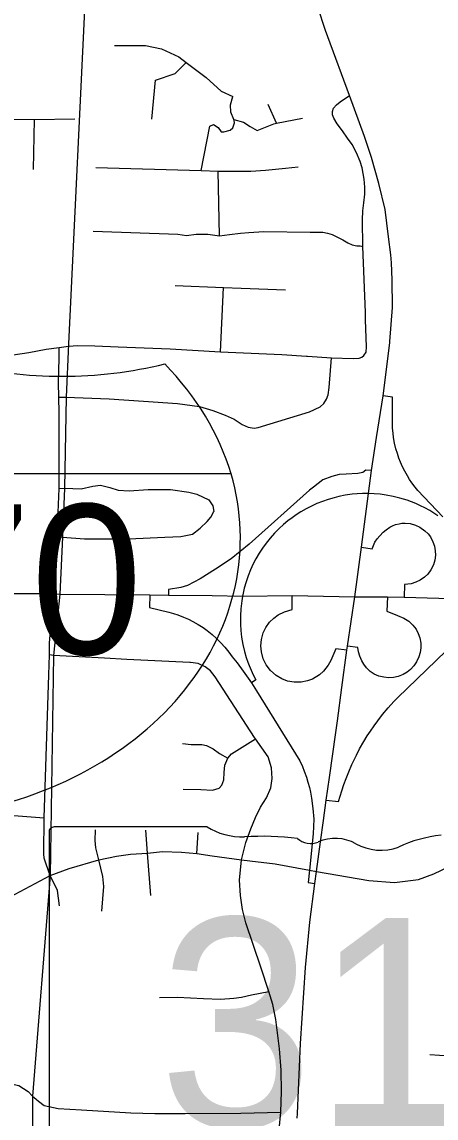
# Model space of a CAD drawing. Extents: x 1755200 to 1902939, y 644115 to 788070.
# Drawn here: x 1816579 to 1819343, y 766300 to 773616 of the extents above; entities that cross this region are included whole.
import ezdxf

# ---------------------------------------------------------------- set-up
doc = ezdxf.new("R2010")
doc.units = 0
for name, color, linetype in [('GM_X_City_Street', 7, 'Continuous'), ('GM_X_County_Road', 7, 'Continuous'), ('GM_X_Interchange_Ramps', 7, 'Continuous'), ('GM_X_Interstate_Route', 7, 'Continuous'), ('GM_X_Interstate_Shield', 7, 'Continuous'), ('GM_X_State_Route', 7, 'Continuous'), ('GM_X_State_Shield', 7, 'Continuous'), ('GM_X_Township', 7, 'Continuous')]:
    doc.layers.add(name, color=color, linetype=linetype)

msp = doc.modelspace()

# ---------------------------------------------------------------- linework, layer by layer
at = {"layer": 'GM_X_City_Street'}
for points in [[(1817196.1, 773459.7), (1817403, 773459.7), (1817510.3, 773436.7), (1817625.3, 773383.1), (1817674.2, 773345.2), (1817809.2, 773245.2), (1817908.8, 773153.2), (1817985.9, 773119.2)], [(1817469.6, 773228.3), (1817601.1, 773272.2), (1817674.2, 773345.2)], [(1817445.4, 772968), (1817469.6, 773228.3)], [(1817774.1, 772623.4), (1817832.9, 772919.2), (1817856.5, 772930.9), (1817888.9, 772911.8), (1817909.5, 772882.4), (1817927.1, 772882.4), (1817968.3, 772894.2), (1817985.9, 772908.9), (1817997.7, 772942.7), (1817994.8, 772958.9), (1817992.6, 772964.7), (1817974.1, 773013.3), (1817971.2, 773061.8), (1817985.9, 773119.2)], [(1818276.9, 772940.4), (1818222.3, 773065.8)], [(1818872.6, 771627), (1818870.7, 771677.8), (1818854.4, 772118.2), (1818852.4, 772294.9), (1818853, 772355.8), (1818860.7, 772407.7), (1818867.3, 772467.3), (1818866.2, 772513.7), (1818862.9, 772565.6), (1818849.7, 772641.8), (1818835.3, 772683.8), (1818811, 772743.4), (1818783.4, 772798.6), (1818751.4, 772840.6), (1818719.3, 772889.2), (1818682.9, 772935.5), (1818660.8, 772973.1), (1818652, 772995.2), (1818652, 773017.3), (1818658.6, 773039.4), (1818677.4, 773063.7), (1818701.7, 773082.4), (1818765.3, 773124)], [(1815610.4, 773021.2), (1815712.8, 772999.1), (1815788.9, 772993.4), (1815923.2, 772997.7), (1816028.9, 772994.6), (1816122.9, 772993), (1816255, 772969.6), (1816303.6, 772969.9), (1816381, 772968.2), (1816663.8, 772963.9), (1816933.1, 772968.9)], [(1816657.1, 772631.9), (1816663.8, 772963.9)], [(1817992.6, 772964.7), (1818056.6, 772946.2), (1818102.6, 772918.5), (1818148.7, 772890.9), (1818259.1, 772936.9), (1818276.9, 772940.4), (1818452.4, 772973.8)], [(1817073.3, 772643.4), (1817774.1, 772623.4), (1817889.6, 772620.1), (1818005.6, 772620), (1818105.7, 772619.8), (1818203.7, 772627.7), (1818337.8, 772639.6), (1818421.9, 772649.5)], [(1817898.3, 772188.3), (1817889.6, 772620.1)], [(1817054.4, 772220.6), (1817620.6, 772199.7), (1817676.6, 772191.6), (1817742.9, 772198.8), (1817820.6, 772198.8), (1817898.3, 772188.3), (1817963.4, 772196.7), (1818036.9, 772207.2), (1818092.8, 772211.1), (1818192.4, 772217.7), (1818501.7, 772213.5), (1818586.2, 772212.3), (1818618, 772207.2), (1818649.1, 772197.6), (1818685.4, 772180.5), (1818719.7, 772161.4), (1818754, 772142.4), (1818782, 772129), (1818814.4, 772122), (1818835.3, 772120.8), (1818854.4, 772118.2)], [(1817600.6, 771857.9), (1817925.2, 771844.4), (1818042.5, 771839.9)], [(1817904.3, 771414.1), (1817925.2, 771844.4)], [(1818042.5, 771839.9), (1818337.1, 771828.4)], [(1813340.5, 771526), (1813385.4, 771523.9), (1814808.9, 771454.9), (1816335.2, 771387.8), (1816519.9, 771394.9), (1816624.6, 771409.7), (1816741.2, 771431.3), (1816828.5, 771442.4)], [(1816828.5, 771442.4), (1816889.6, 771452.8), (1816952.7, 771455.9), (1817065.8, 771454.7), (1817221.9, 771448.5), (1817568.7, 771433.8), (1817904.3, 771414.1), (1818313.3, 771397.1), (1818479.1, 771385.2), (1818485.3, 771384.8)], [(1816759.5, 769258.9), (1816763.9, 769392), (1816764.2, 769469.4), (1816790.5, 769800.4), (1816815, 770182.1), (1816827.2, 770502.6), (1816827.7, 771007.5), (1816826.4, 771112.5), (1816822.4, 771208.2), (1816827.7, 771371.8), (1816828.5, 771442.4)], [(1816826.4, 771112.5), (1816873.2, 771110.8), (1817161.8, 771100.2), (1817389.4, 771085.8), (1817617, 771068.5), (1817763.9, 771048.3), (1817853.3, 771022.4), (1817935.4, 770992.1), (1817995.9, 770964.8), (1818049.2, 770930.2), (1818088.1, 770911.4), (1818129.8, 770905.6), (1818155.8, 770908.5), (1818497.2, 771014.5), (1818569.2, 771046.9), (1818593.7, 771069.2), (1818611, 771098), (1818623.2, 771126.1), (1818629.7, 771175.9), (1818644.5, 771374.7)], [(1816827.2, 770502.6), (1816864, 770504.3), (1816974.4, 770499.1), (1817053.2, 770516.6), (1817103.9, 770523.6), (1817165.2, 770509.6), (1817221.3, 770490.3), (1817294.8, 770486.8), (1817420.9, 770495.6), (1817569.8, 770495.6), (1817692.4, 770478.1), (1817745.3, 770464.8), (1817827.2, 770427.3), (1817853.5, 770387), (1817858.7, 770347.7)], [(1816815, 770182.1), (1816850, 770176.9), (1816997.1, 770166.3), (1817289.6, 770166.3), (1817533, 770176.9), (1817639.8, 770182.1), (1817716.9, 770197.9), (1817769.4, 770236.4), (1817814.9, 770281.9), (1817839.4, 770309.9), (1817858.7, 770347.7)], [(1817129.4, 769369.7), (1816790.7, 769388.1), (1816763.9, 769392)], [(1817704.2, 769340.5), (1817699.5, 769341.2), (1817279.4, 769361.5), (1817129.4, 769369.7)], [(1818132.1, 768840.7), (1817868, 769245.8), (1817837.6, 769284.4), (1817801, 769310.8), (1817754.3, 769333.1), (1817704.2, 769340.5)], [(1815849.4, 766604.8), (1815945.7, 766937), (1815996.4, 767089), (1816043.8, 767246.3), (1816127.7, 767442.6), (1816147, 767472.8), (1816165.8, 767498.5), (1816278.1, 767611.2), (1816348.6, 767667.6), (1816501.3, 767775.9), (1816768.7, 767919.6), (1816740.6, 767995.6), (1816728.4, 768034.2), (1816724.4, 768064.6), (1816728, 768303), (1816759.5, 769258.9)], [(1817654.9, 768495.3), (1817771.9, 768494.2), (1817850.7, 768488.4), (1817895.9, 768501.1), (1817912.1, 768523.1), (1817926, 768557.9), (1817928.3, 768606.6), (1817934.1, 768656.4), (1817953.8, 768701.5), (1817977, 768730.5), (1818137.9, 768831.8)], [(1818044.9, 768024.5), (1818072.8, 768139.6), (1818105.5, 768231), (1818137.9, 768306.1), (1818171.2, 768375.4), (1818211, 768437.4), (1818239.9, 768504.6), (1818249.6, 768565.9), (1818244.6, 768637.8), (1818221.2, 768712), (1818137.9, 768831.8), (1818132.1, 768840.7)], [(1817651.4, 768800), (1817708.2, 768794.2), (1817780, 768793.1), (1817810.1, 768786.1), (1817854.2, 768765.3), (1817898.2, 768732.8), (1817953.8, 768701.5)], [(1814899.4, 768192.2), (1814926.8, 768179.7), (1814972.8, 768165.7), (1815082.8, 768163.5), (1815154.8, 768159.6), (1815475, 768142), (1815496.9, 768140.8), (1815537, 768140.8), (1815579, 768148.7), (1815639.1, 768174.7), (1815680.1, 768206), (1815707.2, 768226.7), (1815787.3, 768282.6), (1815825.3, 768325.4), (1815890, 768348), (1815980.1, 768353.6), (1816497, 768322.7), (1816728, 768303)], [(1817092.7, 768024), (1817072.4, 768104.2), (1817068.3, 768151.9), (1817069.4, 768223.9)], [(1817416.1, 768068.8), (1817405.9, 768222)], [(1817745.5, 768066.3), (1817755.7, 768206.7)], [(1816768.7, 767919.6), (1816893.8, 767965.2), (1817092.7, 768024), (1817209.4, 768048.4), (1817303.8, 768062.6), (1817416.1, 768068.8), (1817518.2, 768079), (1817643.4, 768073.9), (1817745.5, 768066.3), (1817847.6, 768051), (1818044.9, 768024.5), (1818100.2, 768017.9)], [(1817112.6, 767681.5), (1817125.2, 767846.4), (1817118.1, 767912.4), (1817092.7, 768024)], [(1817439.1, 767785.4), (1817416.1, 768068.8)], [(1818228.2, 764900.2), (1818228.2, 764902.3), (1818230.6, 765395.5), (1818249.4, 765747.2), (1818285.5, 766109.1), (1818306, 766340.2), (1818311.1, 766478.1), (1818309.8, 766621.1), (1818297, 766761.5), (1818272.8, 766958.1), (1818252.3, 767057.7), (1818226.8, 767144.5), (1818174.3, 767307.9), (1818072.9, 767603.3), (1818051.9, 767692.2), (1818038.2, 767786.5), (1818031.9, 767887), (1818044.9, 768024.5)], [(1818100.2, 768017.9), (1818268.5, 767997.7), (1818497.9, 767955), (1818544.7, 767946.3), (1818894.5, 767885), (1819065.2, 767871.4), (1819224.4, 767892.9), (1819328.2, 767931.1), (1819426.5, 767977.6)], [(1816830.1, 767716.1), (1816816.7, 767819), (1816768.7, 767919.6)], [(1817496.2, 767105.1), (1817616.6, 767106.3), (1817791.5, 767097.5), (1817903.1, 767093.6), (1817993, 767100), (1818043.7, 767106.3), (1818112.1, 767122.8), (1818226.8, 767144.5)], [(1819300.5, 766725.3), (1819688.6, 766697.1), (1819692.8, 766696.7), (1819780.6, 766687.5), (1819882.8, 766664), (1819970.8, 766650.4), (1820059, 766622.8), (1820088.8, 766621), (1820397.1, 766602.5), (1820669.4, 766586.1), (1821043.2, 766563.5), (1821237.4, 766552.4), (1821275.4, 766562.6), (1821303.3, 766576.7)], [(1815888.5, 766553.5), (1816126.6, 766547.4), (1816223.4, 766542.3), (1816341.2, 766539.1), (1816484.6, 766532.8), (1816558.1, 766518.1), (1816621.6, 766478.1), (1816649.8, 766447), (1816673.4, 766426.1), (1816690, 766413.5)], [(1816690, 766413.5), (1816728.7, 766384.1), (1816821.4, 766364.4), (1816976.9, 766354.5), (1817305.6, 766335), (1817465.3, 766331.5)], [(1817465.3, 766331.5), (1817483.8, 766331.1), (1817667.8, 766330.8), (1818040, 766332.4), (1818306, 766340.2)]]:
    msp.add_lwpolyline(points, dxfattribs=at)
at = {"layer": 'GM_X_County_Road'}
for points in [[(1818846.5, 771379.5), (1818846.8, 771379.7), (1818860.9, 771390.7), (1818875.7, 771412.9), (1818879.4, 771446.7), (1818872.6, 771627)], [(1818485.3, 771384.8), (1818644.5, 771374.7), (1818790.2, 771368.6), (1818828.9, 771372.9), (1818846.5, 771379.5)]]:
    msp.add_lwpolyline(points, dxfattribs=at)
at = {"layer": 'GM_X_Interchange_Ramps'}
for points in [[(1819387.1, 770314), (1819221.9, 770488.1), (1819202.1, 770512), (1819180.6, 770541), (1819166.2, 770562.3), (1819151, 770586.6), (1819133.4, 770617.8), (1819119.2, 770646.2), (1819105.5, 770676.9), (1819094.7, 770704.5), (1819084.2, 770735.1), (1819074.7, 770767.8), (1819066.1, 770804.1), (1819059.3, 770841.7), (1819055.3, 770872.2), (1819052.4, 770905.1), (1819051.1, 770939.3), (1819051.9, 770985.7), (1819052.8, 771107.3), (1819052.9, 771110.7), (1818988.7, 771119.6)], [(1818911.5, 770622.4), (1818874, 770624.6), (1818853.9, 770608.9), (1818821.4, 770601.1), (1818743.1, 770597.7), (1818696.1, 770594.4), (1818646.9, 770583.2), (1818587.6, 770559.7), (1818523.8, 770511.6), (1818498.1, 770490.3), (1818096.4, 770130.1), (1817974.5, 770032.7), (1817871.8, 769963.9), (1817768.2, 769899.1), (1817684.1, 769853.8), (1817638.8, 769840.9), (1817556.9, 769828), (1817557.1, 769791.1)], [(1819355.2, 770320), (1819328.4, 770337.8), (1819300.8, 770354.6), (1819268.4, 770372.5), (1819239.1, 770387.2), (1819208.2, 770401.1), (1819179.5, 770412.8), (1819149.8, 770423.6), (1819101.3, 770438.6), (1819056.7, 770449.6), (1819008.7, 770458.6), (1818969.7, 770463.8), (1818929.7, 770467.3), (1818890.9, 770468.6), (1818850.9, 770468.5), (1818815.5, 770466.6), (1818782.1, 770463.5), (1818735.9, 770456.9), (1818694.3, 770448.7), (1818661.9, 770440.7), (1818623, 770429.4), (1818585.2, 770416.4), (1818547.2, 770401.2), (1818511.8, 770385.2), (1818474.8, 770366.1), (1818441.3, 770346.8), (1818410.1, 770327), (1818381.8, 770307.2), (1818354.2, 770286.1), (1818325.4, 770262.1), (1818296.1, 770235.3), (1818264.6, 770203.6), (1818234.7, 770170), (1818208.7, 770137.6), (1818184.7, 770104.4), (1818163.1, 770071.3), (1818140.5, 770032.6), (1818122.7, 769998.4), (1818105.2, 769960.3), (1818089, 769919.7), (1818075.2, 769879.2), (1818063.1, 769836.7), (1818055.1, 769802.7), (1818051.7, 769784.4), (1818046.2, 769753.4), (1818039.8, 769699.8), (1818037.1, 769651.2), (1818037.4, 769595.4), (1818040, 769554.3), (1818045, 769510.8), (1818053.4, 769461.9), (1818064.5, 769414), (1818076.2, 769373.7), (1818087, 769341.9), (1818095.1, 769320.5), (1818108, 769289.5), (1818122.6, 769258), (1818139.2, 769225.9), (1818111.5, 769205.7)], [(1818843.9, 770110.3), (1818915.3, 770100.4), (1818933.4, 770143.7), (1818949.5, 770166), (1818968, 770186.7), (1818989.5, 770210.6), (1819009.5, 770225.2), (1819034.1, 770242.9), (1819052.5, 770252.1), (1819072.5, 770262.1), (1819095.6, 770265.9), (1819114.8, 770269.8), (1819136.4, 770270.8), (1819170.8, 770267.5), (1819204.4, 770258.3), (1819233.3, 770245), (1819268.5, 770220.1), (1819289, 770199.4), (1819304.4, 770179), (1819321.6, 770147.1), (1819331.8, 770117.1), (1819337.2, 770085.8), (1819337.9, 770056.9), (1819333.4, 770022.7), (1819324.3, 769992.6), (1819308.1, 769960), (1819286.6, 769930.8), (1819264.8, 769909.7), (1819237.3, 769890.4), (1819207.9, 769876.1), (1819177.3, 769866.9), (1819132.6, 769861.6), (1819129.1, 769776.5)], [(1817433.2, 769793.3), (1817431.2, 769707.5), (1817558.4, 769677.6), (1817590.1, 769668.6), (1817620, 769658.7), (1817658, 769643.9), (1817690.1, 769629.5), (1817720, 769614.4), (1817754.5, 769594.8), (1817787.8, 769573.4), (1817815.3, 769553.6), (1817849, 769526.8), (1817876.9, 769501.8), (1817905.9, 769473), (1817932.3, 769443.9), (1817959, 769410.8), (1817982.4, 769378.3), (1818015.6, 769338.8), (1818054.8, 769283.6), (1818111.5, 769205.7), (1818144.1, 769151.6), (1818433.1, 768683.6), (1818450.3, 768646.6), (1818463, 768615.6), (1818477.2, 768576.2), (1818487.9, 768541.2), (1818497.1, 768505.9), (1818503.9, 768474.7), (1818510.6, 768435.8), (1818519.4, 768365.7), (1818526.1, 768294.1), (1818522.7, 768197.9), (1818497.9, 767955), (1818489.4, 767872.6), (1818534, 767866.6)], [(1818747.2, 769423.2), (1818672.8, 769431.5), (1818640.1, 769354.6), (1818622.3, 769322.1), (1818592, 769282.5), (1818565.8, 769259), (1818518.7, 769230.5), (1818484.9, 769217.9), (1818443, 769209.6), (1818395, 769209.2), (1818351.2, 769217.3), (1818312.8, 769231.6), (1818274.9, 769253.9), (1818237.1, 769287.5), (1818209.2, 769324.8), (1818189.6, 769364.6), (1818176.7, 769411.9), (1818173.5, 769451.7), (1818177.3, 769494.4), (1818189.3, 769538), (1818206.2, 769573.6), (1818231.2, 769609.1), (1818259.8, 769637.5), (1818289.5, 769659.1), (1818331.1, 769679.4), (1818382.8, 769695.3), (1818382.6, 769787.1)], [(1819017.5, 769778.8), (1819014.5, 769682.3), (1819086.1, 769654.6), (1819128.3, 769637.7), (1819161.5, 769615.9), (1819187.8, 769590.8), (1819208.9, 769562.5), (1819223.7, 769534.2), (1819233.9, 769504.5), (1819239.9, 769470.9), (1819240.5, 769439.1), (1819236.6, 769408.4), (1819228.4, 769379.1), (1819212.9, 769345.4), (1819195, 769319), (1819171.7, 769294), (1819148.6, 769275.7), (1819122.5, 769260.5), (1819089.8, 769247.7), (1819059.6, 769241), (1819027.7, 769238.8), (1818993, 769241.9), (1818959.6, 769250.5), (1818930.2, 769263.2), (1818902.6, 769281.6), (1818878.9, 769305.4), (1818860.8, 769329.1), (1818847.2, 769352), (1818833.8, 769382.3), (1818825.1, 769412.1), (1818820.4, 769441.2), (1818751, 769448.9)], [(1818610, 768422.3), (1818692.5, 768412.4), (1818713.1, 768483.6), (1818726.9, 768525.7), (1818742.1, 768567.6), (1818759.4, 768611.3), (1818780.7, 768660.5), (1818810.7, 768722.9), (1818832.2, 768763.6), (1818860.6, 768813.5), (1818883.3, 768850.5), (1818904.1, 768882.4), (1818928.7, 768918.2), (1818953.3, 768951.8), (1818985.5, 768993.3), (1819022.9, 769038), (1819061.5, 769080.9), (1819086.8, 769107.3), (1819407.6, 769416.4)]]:
    msp.add_lwpolyline(points, dxfattribs=at)
at = {"layer": 'GM_X_Interstate_Route'}
for points in [[(1805862.9, 768822.3), (1805933.3, 768828.9), (1806172.8, 768848.9), (1807315.7, 768956.1), (1808818.6, 769096.4), (1810291.8, 769235.8), (1812289.2, 769426.1), (1813153.8, 769492.5), (1814502.8, 769623.6), (1815986.7, 769774.1), (1816496.3, 769800.4), (1816790.5, 769800.4), (1816832.5, 769796.9), (1817433.2, 769793.3), (1817557.1, 769791.1), (1817848.5, 769787.1)], [(1817848.5, 769787.1), (1818051.7, 769784.4), (1818382.6, 769787.1), (1818800.2, 769778.6)], [(1818800.2, 769778.6), (1818800.2, 769778.6), (1819017.5, 769778.8), (1819129.1, 769776.5), (1819977.7, 769751.9), (1820042.6, 769748.4), (1821387.9, 769716.9), (1821910.3, 769707.5), (1822613.2, 769693.9), (1823480.9, 769677.6), (1823997.2, 769664)]]:
    msp.add_lwpolyline(points, dxfattribs=at)
at = {"layer": 'GM_X_Interstate_Shield'}
msp.add_line((1817974.9, 770598.9), (1814348.9, 770598.9), dxfattribs=at)
msp.add_line((1817974.9, 770598.9), (1814348.9, 770598.9), dxfattribs=at)
for centre, start_param, end_param in [((1816846.8, 773126.5), 4.415841, 5.008937), ((1815693.1, 770170.4), 0.230566, 0.669003), ((1815693.1, 770170.4), 4.913747, 6.513751)]:
    msp.add_ellipse(centre, major_axis=(2343.8, 0), ratio=0.8, start_param=start_param, end_param=end_param, dxfattribs=at)
at = {"layer": 'GM_X_State_Route'}
for points in [[(1818621.1, 773517), (1818605.8, 773558.8), (1818553.7, 773715.1)], [(1818765.3, 773124), (1818621.1, 773517)], [(1819044.1, 772008.5), (1819041.6, 772062.4), (1819025.8, 772181), (1819002.3, 772364.1), (1818961.5, 772537.1), (1818912.5, 772710.1), (1818865.2, 772850.5), (1818765.3, 773124)], [(1819034.7, 771484.2), (1819050.8, 771709.8), (1819049.5, 771893.8), (1819044.1, 772008.5)], [(1818945.8, 770843.4), (1818988.7, 771119.6), (1819034, 771473.8), (1819034.7, 771484.2)], [(1818800.2, 769778.6), (1818843.9, 770110.3), (1818890.9, 770468.6), (1818911.5, 770622.4), (1818945.8, 770843.4)], [(1818713.6, 769172.9), (1818747.2, 769423.2), (1818751, 769448.9), (1818800.2, 769778.6)], [(1818672.9, 768872.6), (1818683.8, 768950.8), (1818713.6, 769172.9)], [(1818631, 768572.4), (1818672.9, 768872.6)], [(1818572.4, 768144.4), (1818592.1, 768285.7), (1818610, 768422.3), (1818631, 768572.4)], [(1818534, 767866.6), (1818544.7, 767946.3), (1818572.4, 768144.4)], [(1818416.5, 766299.1), (1818418.3, 766330), (1818437.5, 766798.5), (1818471.8, 767306.3), (1818499.2, 767607.2), (1818534, 767866.6)]]:
    msp.add_lwpolyline(points, dxfattribs=at)
at = {"layer": 'GM_X_State_Shield'}
for p, q in [((1817814.2, 768244), (1816795, 768244)), ((1816760.7, 768207.7), (1816760.7, 766094.4))]:
    msp.add_line(p, q, dxfattribs=at)
for centre, major_axis, start_param, end_param in [((1816800.6, 768212.2), (40.3, 0), 1.712693, 3.28349), ((1818057, 768489.4), (391.1, 0), 4.042523, 4.731795), ((1818186.6, 767057.6), (1404, 0), 1.404758, 1.657858), ((1818505.4, 768223.1), (112.8, 0), 3.836095, 5.185415), ((1818671, 767978.9), (234.6, 0), 0.950623, 2.079405), ((1819472.1, 767598.6), (742.6, 0), 1.699011, 2.107814), ((1818973.8, 768313.9), (282.2, 0), 4.081561, 5.145723)]:
    msp.add_ellipse(centre, major_axis=major_axis, ratio=0.8, start_param=start_param, end_param=end_param, dxfattribs=at)
at = {"layer": 'GM_X_Township'}
msp.add_lwpolyline([(1817214.1, 778978.7), (1817250.1, 778976.8), (1817223.2, 778414.4), (1817214.3, 778229), (1817193.2, 777788.1), (1817188.4, 777687.9), (1817164.4, 777186.5), (1817096, 775759.7), (1817079.5, 775415.1), (1817060.3, 775014), (1817043.5, 774665), (1817027, 774314.8), (1817008.4, 773931.4), (1816890.3, 771467.3), (1816873.3, 771110.8), (1816864, 770504.3), (1816850, 770176.9), (1816832.5, 769796.8), (1816790.7, 769388.1), (1816768.7, 767919.5), (1816649.8, 766447), (1816649.4, 765809.8)], dxfattribs=at)

# ---------------------------------------------------------------- texts
at = {"layer": 'GM_X_Interstate_Shield'}
msp.add_text('270', height=1000, dxfattribs=at).set_placement((1815151.9, 769395.8))
at = {"layer": 'GM_X_State_Shield'}
msp.add_text('315', height=1392.19, dxfattribs=at).set_placement((1817490.3, 766243.4))

doc.saveas('drawing.dxf')
